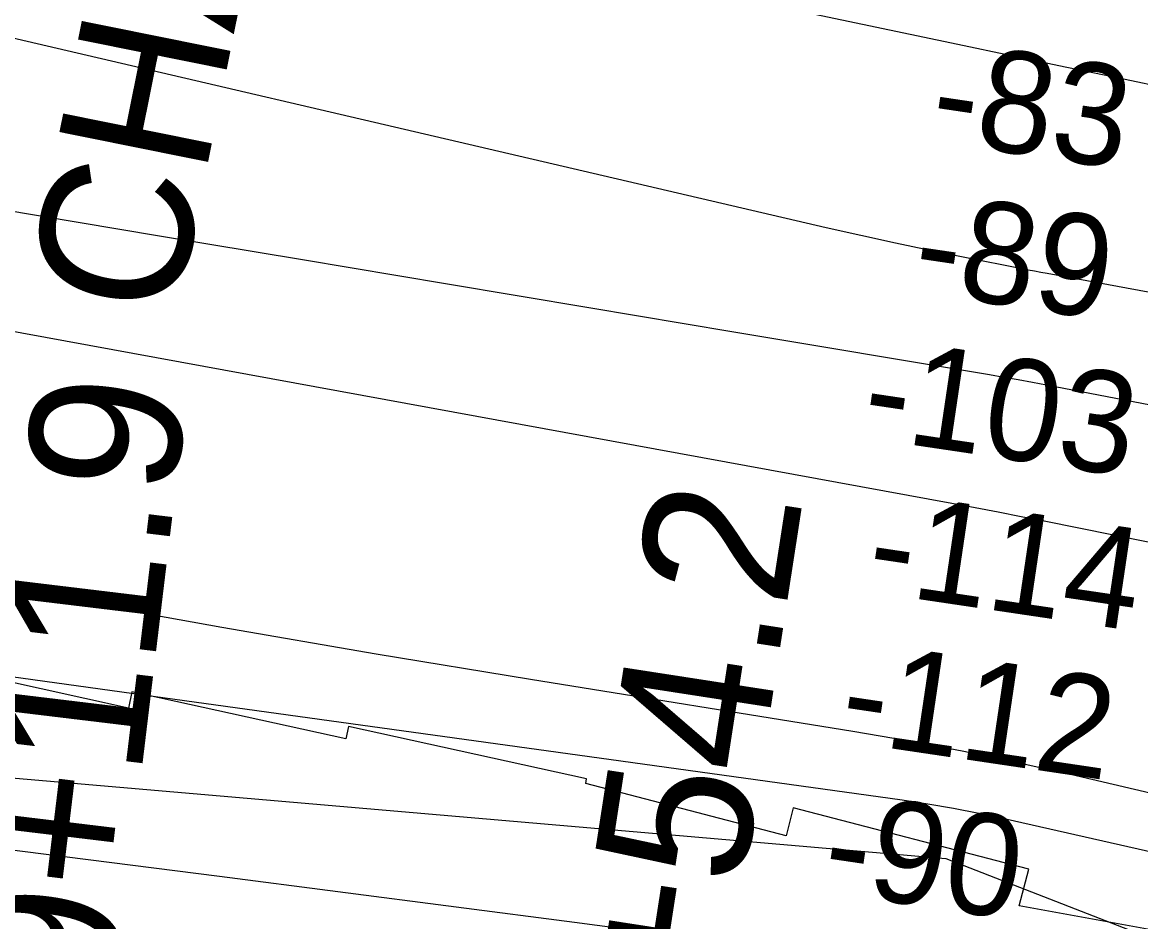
# Model space of a CAD drawing. Extents: x 3704301 to 3742427, y 506229 to 532009.
# Drawn here: x 3712953 to 3713691, y 519465 to 520058 of the extents above; entities that cross this region are included whole.
import ezdxf

# ---------------------------------------------------------------- set-up
doc = ezdxf.new("R2010")
doc.units = 0
for name, color, linetype in [('V-CHAN-NAID', 7, 'Continuous'), ('V-GRID-MAJR', 7, 'Continuous'), ('V-RIVR-RANG', 7, 'Continuous'), ('V-RRAP-RVMT', 7, 'Continuous'), ('V-SURV-IDEN', 7, 'Continuous'), ('V-TOPO-MAJR', 7, 'Continuous'), ('V-TOPO-MINR', 7, 'Continuous')]:
    doc.layers.add(name, color=color, linetype=linetype)

msp = doc.modelspace()

# ---------------------------------------------------------------- linework, layer by layer
at = {"layer": 'V-GRID-MAJR'}
msp.add_spline([(3713850.36, 511710.7), (3713778.1, 517769.29), (3713705.82, 523829.82), (3713633.53, 529890.36), (3713633.51, 529892.28)], degree=3, dxfattribs=at)
at = {"layer": 'V-RRAP-RVMT'}
for p, q in [((3713023.18, 519606.2), (3712896.68, 519634.06)), ((3713025.5, 519616.89), (3713023.18, 519606.2)), ((3713166.56, 519585.85), (3713025.5, 519616.89)), ((3713168.36, 519594.09), (3713166.56, 519585.85)), ((3713325.42, 519559.49), (3713168.36, 519594.09)), ((3713324.83, 519556.56), (3713325.42, 519559.49)), ((3713456.96, 519522.04), (3713324.83, 519556.56)), ((3713461.66, 519540.52), (3713456.96, 519522.04)), ((3713617.11, 519499.95), (3713461.66, 519540.52)), ((3713610.55, 519475.79), (3713617.11, 519499.95)), ((3713733.11, 519453.6), (3713610.55, 519475.79))]:
    msp.add_line(p, q, dxfattribs=at)
at = {"layer": 'V-TOPO-MAJR'}
for points in [[(3713725.88, 519800.43), (3713628.78, 519819.03), (3713619.36, 519820.8), (3713609.93, 519822.53), (3713600.49, 519824.19), (3713591.04, 519825.81), (3713421.17, 519854.24), (3713326.79, 519870.04), (3713232.4, 519885.84), (3713138.01, 519901.64), (3713043.63, 519917.44), (3712753.05, 519966.1), (3712740.47, 519968.25), (3712727.89, 519970.44), (3712715.33, 519972.71), (3712702.78, 519975.03), (3712553.21, 520003.12), (3712466.04, 520020.24), (3712379.07, 520038.32), (3712292.41, 520057.83), (3712205.97, 520078.3)], [(3712909.09, 519632.06), (3713018.83, 519616.92), (3713128.56, 519601.77), (3713238.29, 519586.57), (3713348.01, 519571.36), (3713533.53, 519545.61), (3713550.46, 519543.04), (3713567.33, 519540.18), (3713584.12, 519536.9), (3713600.86, 519533.34), (3713782.42, 519492.28)]]:
    msp.add_lwpolyline(points, dxfattribs=at)
at = {"layer": 'V-TOPO-MINR'}
for points in [[(3713711.8, 520013.98), (3713676.43, 520021.41), (3713641.05, 520028.84), (3713605.68, 520036.27), (3713570.3, 520043.7), (3713052.44, 520152.53)], [(3713768.24, 519866.98), (3713629.06, 519892.66), (3713624.9, 519893.44), (3713620.74, 519894.22), (3713616.59, 519895.02), (3713612.44, 519895.83), (3713574.85, 519903.23), (3713551.93, 519907.87), (3713529.05, 519912.67), (3713506.22, 519917.7), (3713483.42, 519922.89), (3712753.48, 520093.21)], [(3713765.5, 519701.58), (3713627.23, 519729.37), (3713612.01, 519732.39), (3713596.78, 519735.35), (3713581.54, 519738.24), (3713566.29, 519741.07), (3712712.68, 519897.42)], [(3712881.78, 519696.87), (3712983.26, 519677.88), (3713084.84, 519659.51), (3713186.58, 519642.04), (3713288.43, 519625.18), (3713501.06, 519590.95), (3713537.08, 519584.76), (3713573, 519578.07), (3713608.77, 519570.62), (3713644.45, 519562.66), (3714045.93, 519468.6)], [(3712859.46, 519567.62), (3713562.35, 519507.03), (3713820.96, 519406.32)], [(3712693.4, 519544.92), (3713083.36, 519495.26), (3713161.39, 519485.27), (3713239.4, 519475.21), (3713317.41, 519465.04), (3713395.4, 519454.8), (3713525.24, 519437.66), (3713538.25, 519435.65), (3713551.17, 519433.26), (3713563.98, 519430.31), (3713576.71, 519426.97), (3713656.02, 519404.31), (3713678.36, 519397.56), (3713700.55, 519390.36)]]:
    msp.add_lwpolyline(points, dxfattribs=at)

# ---------------------------------------------------------------- texts
at = {"layer": 'V-CHAN-NAID'}
msp.add_text('CHALMETTE REFINING', height=100, rotation=78.61653, dxfattribs=at).set_placement((3713054.53, 519860.85))
at = {"layer": 'V-RIVR-RANG'}
for s, p in [('-83', (3713550.33, 519980.41)), ('-89', (3713538.81, 519881.03)), ('-103', (3713505.37, 519784.89)), ('-114', (3713508.46, 519683.34)), ('-112', (3713490.68, 519584.89)), ('-90', (3713479.16, 519485.5))]:
    msp.add_text(s, height=67, rotation=351.56503, dxfattribs=at).set_placement(p)
at = {"layer": 'V-SURV-IDEN'}
for s, rotation, p in [('359+11.9', 83.1225, (3712995.25, 519260.68)), ('363+54.2', 81.20804, (3713382.4, 519189.66))]:
    msp.add_text(s, height=100, rotation=rotation, dxfattribs=at).set_placement(p)

doc.saveas('drawing.dxf')
